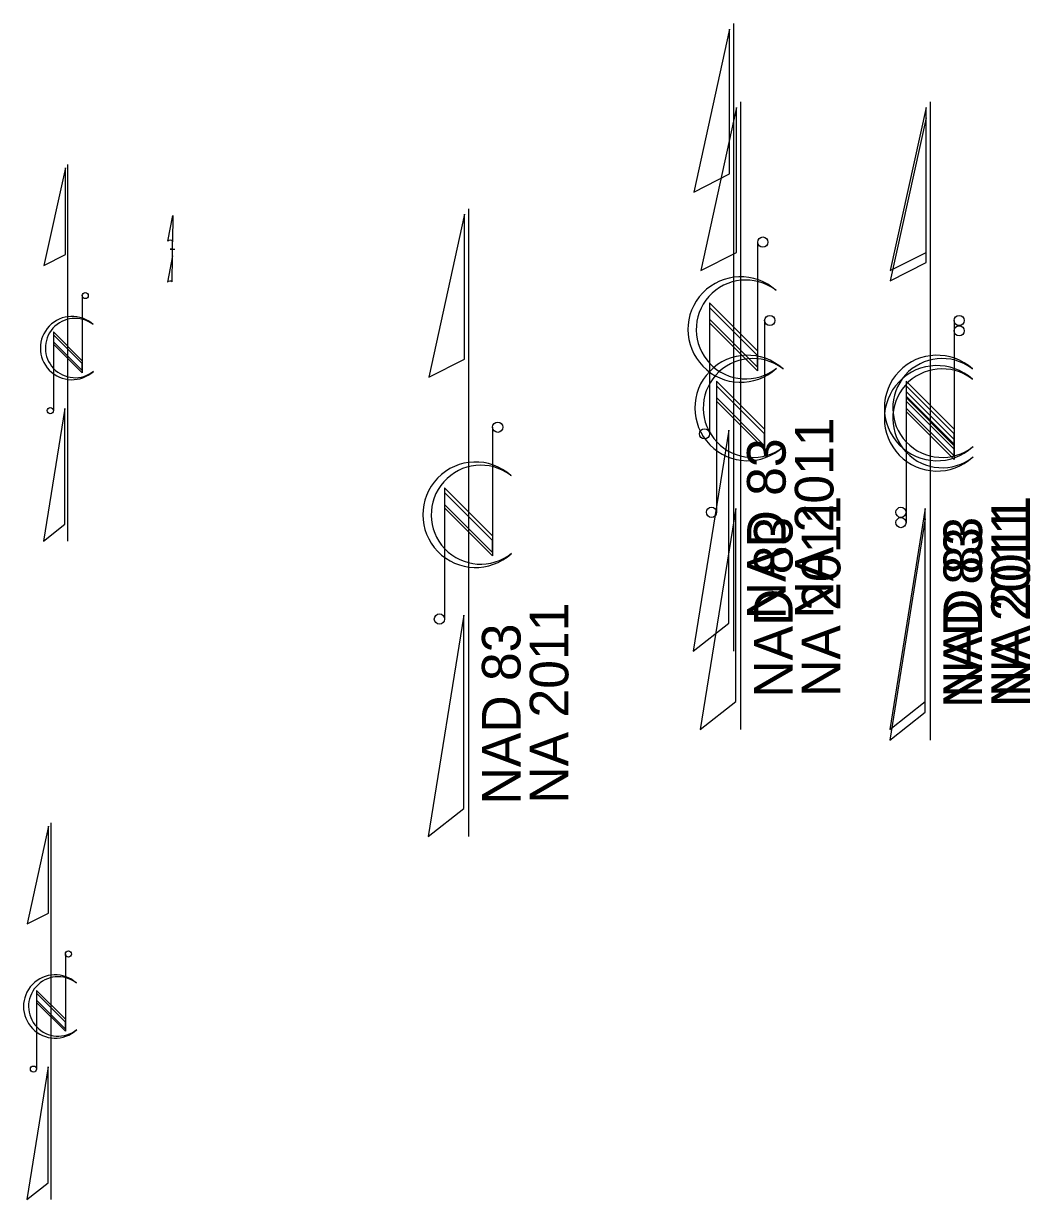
# Model space of a CAD drawing. Extents: x 1638506 to 1658005, y 834807 to 846788.
# Drawn here: x 1643230 to 1645836, y 843744 to 846788 of the extents above; entities that cross this region are included whole.
import ezdxf

# ---------------------------------------------------------------- set-up
doc = ezdxf.new("R2010")
doc.units = 0
doc.layers.add('Default', color=7, linetype='Continuous')
doc.layers.add('Sheet North Arrow CELL', color=7, linetype='Continuous')

msp = doc.modelspace()

# ---------------------------------------------------------------- linework, layer by layer
at = {"layer": 'Default'}
for p, q in [((1643603.6, 846224.6), (1643616, 846291.3)), ((1643616, 846291.3), (1643615.5, 846222.5)), ((1643616, 846291.3), (1643616, 846291.3)), ((1643616, 846291.3), (1643616, 846291.3)), ((1643615.2, 846186.7), (1643615.5, 846224.5)), ((1643615.5, 846222.5), (1643615.5, 846224.4)), ((1643614.6, 846203.5), (1643609.5, 846203.5)), ((1643609.5, 846203.5), (1643609.5, 846203.5)), ((1643609.6, 846203.5), (1643621.1, 846203.4)), ((1643615.2, 846186.7), (1643602.6, 846118.8)), ((1643614.7, 846119), (1643615.2, 846186.7))]:
    msp.add_line(p, q, dxfattribs=at)
for centre, start_param, end_param in [((1643609.5, 846223.9), 0.216388, 2.908219), ((1643608.7, 846118.5), 0.201328, 3.141593)]:
    msp.add_ellipse(centre, major_axis=(6.09, -0.09), ratio=0.461098, start_param=start_param, end_param=end_param, dxfattribs=at)
at = {"layer": 'Sheet North Arrow CELL'}
for p, q in [((1645068.5, 845163), (1645068.5, 846788)), ((1645086.5, 844959.9), (1645086.5, 846584.9)), ((1645576.9, 844959.9), (1645576.9, 846584.9)), ((1645576.9, 844933.1), (1645576.9, 846558.1)), ((1643344.8, 845448.1), (1643344.8, 846423.1)), ((1644382.4, 844683.5), (1644382.4, 846308.5)), ((1645129.7, 846222.5), (1645129.7, 845889)), ((1645175.7, 846098.2), (1645177.5, 846097)), ((1643381.6, 846083.8), (1643381.6, 845883.7)), ((1645129.7, 845941), (1645005.5, 846065.2)), ((1645005.5, 846065.2), (1645005.5, 845726.2)), ((1645129.7, 845928.7), (1645005.5, 846053)), ((1645005.5, 846053), (1645005.5, 846022.5)), ((1643409.2, 846009.3), (1643410.2, 846008.5)), ((1645129.7, 845898.2), (1645005.5, 846022.5)), ((1645005.5, 846022.5), (1645129.7, 845898.2)), ((1645129.7, 845889), (1645005.5, 846013.2)), ((1645147.7, 846019.4), (1645147.7, 845685.9)), ((1645638.1, 846019.4), (1645638.1, 845685.9)), ((1643381.6, 845914.9), (1643307, 845989.5)), ((1643307, 845989.5), (1643307, 845786.1)), ((1643381.6, 845907.6), (1643307, 845982.1)), ((1643307, 845982.1), (1643307, 845963.8)), ((1645638.1, 845992.6), (1645638.1, 845659.1)), ((1643381.6, 845889.3), (1643307, 845963.8)), ((1643307, 845963.8), (1643381.6, 845889.3)), ((1643381.6, 845883.7), (1643307, 845958.3)), ((1645129.7, 845898.2), (1645129.7, 845928.7)), ((1643381.6, 845889.3), (1643381.6, 845907.6)), ((1645193.7, 845895.1), (1645195.5, 845893.9)), ((1645684.1, 845895.1), (1645685.9, 845893.9)), ((1645147.7, 845737.9), (1645023.5, 845862.1)), ((1645023.5, 845862.1), (1645023.5, 845523.1)), ((1645638.1, 845737.9), (1645513.9, 845862.1)), ((1645513.9, 845862.1), (1645513.9, 845523.1)), ((1645684.1, 845868.4), (1645685.9, 845867.1)), ((1645147.7, 845725.6), (1645023.5, 845849.9)), ((1645023.5, 845849.9), (1645023.5, 845819.4)), ((1645638.1, 845725.6), (1645513.9, 845849.9)), ((1645513.9, 845849.9), (1645513.9, 845819.4)), ((1645638.1, 845711.1), (1645513.9, 845835.4)), ((1645513.9, 845835.4), (1645513.9, 845496.4)), ((1645147.7, 845695.1), (1645023.5, 845819.4)), ((1645023.5, 845819.4), (1645147.7, 845695.1)), ((1645147.7, 845685.9), (1645023.5, 845810.1)), ((1645638.1, 845698.9), (1645513.9, 845823.1)), ((1645513.9, 845823.1), (1645513.9, 845792.6)), ((1645638.1, 845695.1), (1645513.9, 845819.4)), ((1645513.9, 845819.4), (1645638.1, 845695.1)), ((1645638.1, 845685.9), (1645513.9, 845810.1)), ((1645638.1, 845668.4), (1645513.9, 845792.6)), ((1645513.9, 845792.6), (1645638.1, 845668.4)), ((1645638.1, 845659.1), (1645513.9, 845783.4)), ((1644443.6, 845743), (1644443.6, 845409.5)), ((1645147.7, 845695.1), (1645147.7, 845725.6)), ((1645638.1, 845695.1), (1645638.1, 845725.6)), ((1645638.1, 845668.4), (1645638.1, 845698.9)), ((1644489.6, 845618.8), (1644491.4, 845617.5)), ((1644443.6, 845461.5), (1644319.4, 845585.8)), ((1644319.4, 845585.8), (1644319.4, 845246.8)), ((1644443.6, 845449.3), (1644319.4, 845573.5)), ((1644319.4, 845573.5), (1644319.4, 845543)), ((1644443.6, 845418.8), (1644319.4, 845543)), ((1644319.4, 845543), (1644443.6, 845418.8)), ((1644443.6, 845409.5), (1644319.4, 845533.8)), ((1644443.6, 845418.8), (1644443.6, 845449.3)), ((1643301.3, 843743.6), (1643301.3, 844718.6)), ((1643338, 844379.3), (1643338, 844179.2)), ((1643365.6, 844304.7), (1643366.7, 844304)), ((1643338, 844210.4), (1643263.5, 844284.9)), ((1643263.5, 844284.9), (1643263.5, 844081.5)), ((1643338, 844203), (1643263.5, 844277.6)), ((1643263.5, 844277.6), (1643263.5, 844259.3)), ((1643338, 844184.7), (1643263.5, 844259.3)), ((1643263.5, 844259.3), (1643338, 844184.7)), ((1643338, 844179.2), (1643263.5, 844253.7)), ((1643338, 844184.7), (1643338, 844203))]:
    msp.add_line(p, q, dxfattribs=at)
for points in [[(1645057.2, 846773.7), (1644964.5, 846351.7), (1645057.2, 846398.7)], [(1645075.2, 846570.6), (1644982.5, 846148.6), (1645075.2, 846195.6)], [(1645565.6, 846570.6), (1645472.9, 846148.6), (1645565.6, 846195.6)], [(1645565.6, 846543.9), (1645472.9, 846121.9), (1645565.6, 846168.9)], [(1643338.1, 846414.6), (1643282.4, 846161.4), (1643338.1, 846189.6)], [(1644371.1, 846294.3), (1644278.4, 845872.3), (1644371.1, 845919.3)], [(1643336.9, 845791.6), (1643281.7, 845448.1), (1643336.9, 845491.6)], [(1645055.2, 845735.5), (1644963.2, 845163), (1645055.2, 845235.5)], [(1645073.2, 845532.4), (1644981.2, 844959.9), (1645073.2, 845032.4)], [(1645563.6, 845532.4), (1645471.6, 844959.9), (1645563.6, 845032.4)], [(1645563.6, 845505.6), (1645471.6, 844933.1), (1645563.6, 845005.6)], [(1644369.1, 845256), (1644277.1, 844683.5), (1644369.1, 844756)], [(1643294.5, 844710), (1643238.9, 844456.8), (1643294.5, 844485)], [(1643293.3, 844087.1), (1643238.1, 843743.6), (1643293.3, 843787.1)]]:
    msp.add_lwpolyline(points, close=True, dxfattribs=at)
for centre, radius in [((1645143, 846222.2), 13.2), ((1643389.5, 846083.7), 7.95), ((1645161, 846019.1), 13.2), ((1645651.4, 846019.1), 13.2), ((1645651.4, 845992.4), 13.2), ((1643299.1, 845785.8), 7.95), ((1644456.9, 845742.8), 13.2), ((1644992.2, 845725.7), 13.2), ((1645010.2, 845522.6), 13.2), ((1645500.6, 845522.6), 13.2), ((1645500.6, 845495.9), 13.2), ((1644306.1, 845246.3), 13.2), ((1643346, 844379.1), 7.95), ((1643255.5, 844081.2), 7.95)]:
    msp.add_circle(centre, radius, dxfattribs=at)
for centre, radius, start, end in [((1645085.8, 845995.8), 136.5, 47.84, 312.3941), ((1645098.9, 845995.9), 128, 53.095, 308.6287), ((1643355.2, 845947.8), 81.9, 47.84, 312.3941), ((1643363.1, 845947.9), 76.8, 53.095, 308.6287), ((1645103.8, 845792.7), 136.5, 47.84, 312.3941), ((1645117, 845792.7), 128, 53.095, 308.6287), ((1645594.1, 845792.7), 136.5, 47.84, 312.3941), ((1645607.3, 845792.7), 128, 53.095, 308.6287), ((1645594.1, 845765.9), 136.5, 47.84, 312.3941), ((1645607.3, 845766), 128, 53.095, 308.6287), ((1644399.7, 845516.3), 136.5, 47.84, 312.3941), ((1644412.9, 845516.4), 128, 53.095, 308.6287), ((1643311.6, 844243.3), 81.9, 47.84, 312.3941), ((1643319.6, 844243.3), 76.8, 53.095, 308.6287)]:
    msp.add_arc(centre, radius, start, end, dxfattribs=at)

# ---------------------------------------------------------------- texts
for s, p in [('NA 2011', (1645326, 845247.8)), ('NAD 83', (1645202.2, 845245.7)), ('NA 2011', (1645344, 845044.7)), ('NA 2011', (1645834.4, 845044.7)), ('NA 2011', (1645834.4, 845018)), ('NAD 83', (1645220.2, 845042.6)), ('NAD 83', (1645710.6, 845042.6)), ('NAD 83', (1645710.6, 845015.9)), ('NA 2011', (1644639.9, 844768.4)), ('NAD 83', (1644516.1, 844766.3))]:
    msp.add_text(s, height=100, rotation=90, dxfattribs=at).set_placement(p)

doc.saveas('drawing.dxf')
